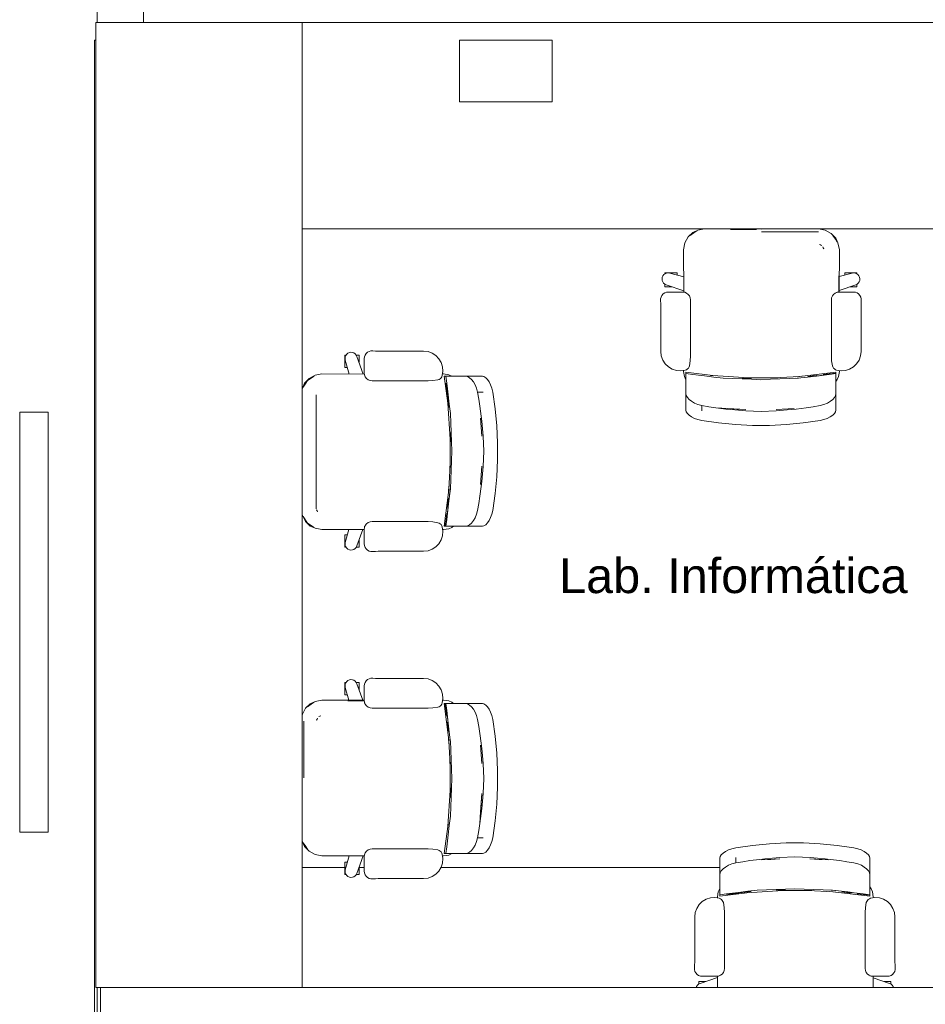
# Model space of a CAD drawing. Header units: millimetres. Extents: x 321 to 585, y -277 to 9.
# Tile 518 of 656: x 331.83 to 337.69, y -108.1 to -101.73. Entities that reach past the tile are written whole.
import ezdxf

# ---------------------------------------------------------------- set-up
doc = ezdxf.new("R2010")
doc.units = ezdxf.units.MM
doc.header["$MEASUREMENT"] = 0
doc.linetypes.add('NULL', pattern=[0])
for name, color, linetype, lineweight in [('Ambiente-Textos', 251, 'Continuous', 5), ('IFC-Elemento de mobília-Contorno', 152, 'Continuous', 5), ('IFC-Janela-Contorno', 142, 'Continuous', 5), ('IFC-Laje-Contorno', 134, 'Continuous', 5), ('IFC-Pilar-Contorno', 83, 'Continuous', 5), ('IFC-Viga-Contorno', 66, 'Continuous', 5)]:
    doc.layers.add(name, color=color, linetype=linetype, lineweight=lineweight)
doc.styles.add('Arial', font='arial.ttf')

msp = doc.modelspace()

# ---------------------------------------------------------------- linework, layer by layer
at = {"layer": 'IFC-Elemento de mobília-Contorno', "color": 7, "lineweight": 5}
for p, q in [((336.1334, -103.1736), (336.1539, -103.1346)), ((336.1539, -103.1346), (336.1848, -103.1051)), ((336.1669, -103.1245), (336.1911, -103.1081)), ((336.1848, -103.1051), (336.216, -103.091)), ((336.1911, -103.1081), (336.2096, -103.0959)), ((336.216, -103.091), (336.26, -103.0823)), ((336.26, -103.0823), (336.6283, -103.0836)), ((336.4281, -103.0859), (336.5961, -103.0859)), ((336.581, -103.0834), (336.581, -103.082)), ((336.6283, -103.0836), (336.9966, -103.0823)), ((336.6283, -103.1014), (336.8285, -103.1014)), ((336.6684, -103.082), (336.6684, -103.0834)), ((336.7284, -103.1014), (336.9966, -103.1014)), ((336.9966, -103.0823), (337.0406, -103.091)), ((337.0406, -103.091), (337.0796, -103.1115)), ((337.0796, -103.1115), (337.1091, -103.1424)), ((337.0897, -103.1245), (337.1061, -103.1487)), ((336.1247, -103.2176), (336.1334, -103.1736)), ((337.0032, -103.1835), (337.0163, -103.1889)), ((337.0032, -103.1835), (337.0099, -103.1862)), ((337.0099, -103.1862), (337.0163, -103.1889)), ((337.0253, -103.1979), (337.0307, -103.2109)), ((337.0253, -103.1979), (337.028, -103.2043)), ((337.1061, -103.1487), (337.1183, -103.1672)), ((337.1091, -103.1424), (337.1232, -103.1736)), ((337.1232, -103.1736), (337.1319, -103.2176)), ((336.1247, -103.2176), (336.1256, -103.492)), ((337.028, -103.2043), (337.0307, -103.2109)), ((337.131, -103.491), (337.1319, -103.2176)), ((335.9867, -103.3954), (335.9908, -103.3862)), ((335.9908, -103.3862), (335.9972, -103.3784)), ((335.9972, -103.3784), (336.0053, -103.3724)), ((336.0037, -103.3674), (336.0037, -103.3659)), ((336.0037, -103.3659), (336.083, -103.3659)), ((336.0037, -103.372), (336.0037, -103.3674)), ((336.0037, -103.3736), (336.0037, -103.372)), ((336.0053, -103.3724), (336.0147, -103.3687)), ((336.0147, -103.3687), (336.0247, -103.3675)), ((336.0247, -103.3675), (336.0347, -103.3689)), ((336.0347, -103.3689), (336.1253, -103.3934)), ((336.083, -103.3674), (336.083, -103.3659)), ((336.083, -103.372), (336.083, -103.3674)), ((336.083, -103.3793), (336.083, -103.372)), ((336.083, -103.3819), (336.083, -103.3793)), ((337.1283, -103.4914), (337.1283, -103.3857)), ((337.1314, -103.3914), (337.2147, -103.3689)), ((337.1664, -103.3659), (337.2457, -103.3659)), ((337.1664, -103.3674), (337.1664, -103.3659)), ((337.1664, -103.372), (337.1664, -103.3674)), ((337.1664, -103.3793), (337.1664, -103.372)), ((337.1664, -103.3819), (337.1664, -103.3793)), ((337.2147, -103.3689), (337.2247, -103.3675)), ((337.2247, -103.3675), (337.2347, -103.3687)), ((337.2347, -103.3687), (337.2441, -103.3724)), ((337.2441, -103.3724), (337.2523, -103.3784)), ((337.2457, -103.3674), (337.2457, -103.3659)), ((337.2457, -103.372), (337.2457, -103.3674)), ((337.2457, -103.3736), (337.2457, -103.372)), ((337.2523, -103.3784), (337.2586, -103.3862)), ((337.2586, -103.3862), (337.2628, -103.3954)), ((335.9849, -103.4053), (335.9867, -103.3954)), ((335.9849, -103.4053), (335.9858, -103.4154)), ((335.9858, -103.4154), (335.9892, -103.4249)), ((335.9892, -103.4249), (335.9948, -103.4332)), ((335.9948, -103.4332), (336.0024, -103.4399)), ((336.0024, -103.4399), (336.0114, -103.4444)), ((336.0037, -103.4442), (336.0037, -103.4405)), ((336.0037, -103.4514), (336.0037, -103.4442)), ((336.0037, -103.456), (336.0037, -103.4514)), ((336.0114, -103.4444), (336.1255, -103.484)), ((337.1311, -103.4815), (337.238, -103.4444)), ((337.238, -103.4444), (337.247, -103.4399)), ((337.2457, -103.4442), (337.2457, -103.4405)), ((337.2457, -103.4514), (337.2457, -103.4442)), ((337.2457, -103.456), (337.2457, -103.4514)), ((337.247, -103.4399), (337.2546, -103.4332)), ((337.2546, -103.4332), (337.2603, -103.4249)), ((337.2603, -103.4249), (337.2637, -103.4154)), ((337.2628, -103.3954), (337.2645, -103.4053)), ((337.2637, -103.4154), (337.2645, -103.4053)), ((335.9787, -103.5231), (335.9845, -103.5125)), ((335.9845, -103.5125), (335.9926, -103.5035)), ((335.9926, -103.5035), (336.0026, -103.4967)), ((336.0026, -103.4967), (336.0139, -103.4925)), ((336.0037, -103.4576), (336.0037, -103.456)), ((336.0037, -103.4576), (336.0495, -103.4576)), ((336.0139, -103.4925), (336.0259, -103.491)), ((336.0259, -103.491), (336.1184, -103.491)), ((336.1184, -103.491), (336.1316, -103.4928)), ((336.1316, -103.4928), (336.1438, -103.4978)), ((336.1438, -103.4978), (336.1544, -103.5059)), ((336.1544, -103.5059), (336.1624, -103.5164)), ((336.1624, -103.5164), (336.1675, -103.5287)), ((337.0819, -103.5287), (337.087, -103.5164)), ((337.087, -103.5164), (337.0951, -103.5059)), ((337.0951, -103.5059), (337.1056, -103.4978)), ((337.1056, -103.4978), (337.1178, -103.4928)), ((337.1128, -103.4949), (337.1128, -103.4916)), ((337.1178, -103.4928), (337.131, -103.491)), ((337.131, -103.491), (337.2235, -103.491)), ((337.1999, -103.4576), (337.2457, -103.4576)), ((337.2235, -103.491), (337.2355, -103.4925)), ((337.2355, -103.4925), (337.2469, -103.4967)), ((337.2457, -103.4576), (337.2457, -103.456)), ((337.2469, -103.4967), (337.2569, -103.5035)), ((337.2569, -103.5035), (337.265, -103.5125)), ((337.265, -103.5125), (337.2707, -103.5231)), ((335.9754, -103.5469), (335.9756, -103.5348)), ((335.9754, -103.5469), (335.9767, -103.5645)), ((335.9756, -103.5348), (335.9787, -103.5231)), ((335.9767, -103.5645), (335.9772, -103.5822)), ((335.9772, -103.8753), (335.9772, -103.5822)), ((336.1675, -103.5287), (336.1692, -103.5418)), ((336.1692, -103.904), (336.1692, -103.5418)), ((337.0802, -103.5418), (337.0819, -103.5287)), ((337.0802, -103.904), (337.0802, -103.5418)), ((337.2707, -103.5231), (337.2738, -103.5348)), ((337.2723, -103.5822), (337.2727, -103.5645)), ((337.2723, -103.8753), (337.2723, -103.5822)), ((337.2727, -103.5645), (337.2741, -103.5469)), ((337.2738, -103.5348), (337.2741, -103.5469)), ((333.9335, -103.8998), (333.9351, -103.8998)), ((333.9335, -103.979), (333.9335, -103.8998)), ((333.9351, -103.8998), (333.9396, -103.8998)), ((333.9396, -103.8998), (333.9412, -103.8998)), ((333.94, -103.9014), (333.946, -103.8932)), ((333.946, -103.8932), (333.9538, -103.8869)), ((333.9538, -103.8869), (333.963, -103.8827)), ((333.963, -103.8827), (333.973, -103.881)), ((333.973, -103.881), (333.983, -103.8818)), ((333.983, -103.8818), (333.9925, -103.8852)), ((333.9925, -103.8852), (334.0009, -103.8909)), ((334.0009, -103.8909), (334.0075, -103.8985)), ((334.0075, -103.8985), (334.012, -103.9075)), ((334.0081, -103.8998), (334.0118, -103.8998)), ((334.0118, -103.8998), (334.0191, -103.8998)), ((334.0191, -103.8998), (334.0236, -103.8998)), ((334.0236, -103.8998), (334.0252, -103.8998)), ((334.0252, -103.9456), (334.0252, -103.8998)), ((334.0601, -103.91), (334.0643, -103.8986)), ((334.0643, -103.8986), (334.0711, -103.8886)), ((334.0711, -103.8886), (334.0801, -103.8805)), ((334.0801, -103.8805), (334.0907, -103.8747)), ((334.0907, -103.8747), (334.1024, -103.8717)), ((334.1024, -103.8717), (334.1145, -103.8714)), ((334.1145, -103.8714), (334.1322, -103.8728)), ((334.1322, -103.8728), (334.1498, -103.8732)), ((334.1498, -103.8732), (334.4429, -103.8732)), ((334.4429, -103.8732), (334.4714, -103.8765)), ((334.4714, -103.8765), (334.4984, -103.8862)), ((334.4984, -103.8862), (334.5225, -103.9017)), ((335.9772, -103.8753), (335.9804, -103.9038)), ((337.269, -103.9038), (337.2723, -103.8753)), ((333.9351, -103.9207), (333.9363, -103.9107)), ((333.9351, -103.9207), (333.9365, -103.9307)), ((333.9363, -103.9107), (333.94, -103.9014)), ((333.9365, -103.9307), (333.961, -104.0213)), ((334.012, -103.9075), (334.0516, -104.0216)), ((334.0586, -103.922), (334.0601, -103.91)), ((334.0586, -104.0145), (334.0586, -103.922)), ((334.5225, -103.9017), (334.5424, -103.9223)), ((334.5424, -103.9223), (334.5571, -103.9469)), ((334.5571, -103.9469), (334.5658, -103.9742)), ((335.9804, -103.9038), (335.9901, -103.9308)), ((335.9901, -103.9308), (336.0057, -103.9549)), ((336.0057, -103.9549), (336.0263, -103.9748)), ((336.1624, -103.9676), (336.1675, -103.936)), ((336.1675, -103.936), (336.1692, -103.904)), ((337.0802, -103.904), (337.0819, -103.936)), ((337.0819, -103.936), (337.0871, -103.9676)), ((337.2232, -103.9748), (337.2438, -103.9549)), ((337.2438, -103.9549), (337.2593, -103.9308)), ((337.2593, -103.9308), (337.269, -103.9038)), ((333.7412, -104.0294), (333.7852, -104.0207)), ((333.7852, -104.0207), (334.0596, -104.0216)), ((333.9335, -103.979), (333.9351, -103.979)), ((333.9351, -103.979), (333.9396, -103.979)), ((333.9396, -103.979), (333.9469, -103.979)), ((333.9469, -103.979), (333.9496, -103.979)), ((334.0586, -104.0145), (334.0604, -104.0276)), ((334.0604, -104.0276), (334.0654, -104.0399)), ((334.5639, -104.0311), (334.5681, -104.0028)), ((334.5654, -104.0208), (334.5726, -104.0207)), ((334.5658, -103.9742), (334.5681, -104.0028)), ((334.5726, -104.0207), (334.6053, -104.0259)), ((334.6053, -104.0259), (334.626, -104.0356)), ((336.0263, -103.9748), (336.0509, -103.9895)), ((336.0509, -103.9895), (336.0782, -103.9982)), ((336.0782, -103.9982), (336.1068, -104.0005)), ((336.1068, -104.0005), (336.1351, -103.9962)), ((336.1247, -104.005), (336.1247, -103.9978)), ((336.1247, -104.005), (336.1299, -104.0377)), ((336.1351, -103.9962), (336.1428, -103.9932)), ((336.1395, -104.0088), (336.3134, -104.0319)), ((336.1395, -104.0102), (336.1395, -104.0088)), ((336.1395, -104.0149), (336.1395, -104.0102)), ((336.1395, -104.0183), (336.1395, -104.0149)), ((336.1395, -104.0187), (336.1395, -104.0183)), ((336.1395, -104.0187), (336.1835, -104.0246)), ((336.1395, -104.0193), (336.1395, -104.0187)), ((336.1395, -104.0204), (336.1395, -104.0193)), ((336.1395, -104.0273), (336.1395, -104.0204)), ((336.1395, -104.04), (336.1395, -104.0273)), ((336.1428, -103.9932), (336.1497, -103.9886)), ((336.1497, -103.9886), (336.1555, -103.9826)), ((336.1555, -103.9826), (336.1597, -103.9755)), ((336.1597, -103.9755), (336.1624, -103.9676)), ((336.1835, -104.0246), (336.222, -104.0292)), ((336.8737, -104.0377), (337.1099, -104.0088)), ((336.9835, -104.0344), (337.066, -104.0246)), ((337.022, -104.0298), (337.066, -104.0246)), ((337.0275, -104.0248), (337.1099, -104.0149)), ((337.0275, -104.0248), (337.066, -104.0202)), ((337.066, -104.0202), (337.1099, -104.0149)), ((337.066, -104.0246), (337.1099, -104.0188)), ((337.0871, -103.9676), (337.0897, -103.9755)), ((337.0897, -103.9755), (337.094, -103.9826)), ((337.094, -103.9826), (337.0997, -103.9886)), ((337.0997, -103.9886), (337.1066, -103.9932)), ((337.1066, -103.9932), (337.1143, -103.9962)), ((337.1099, -104.0102), (337.1099, -104.0088)), ((337.1099, -104.0149), (337.1099, -104.0102)), ((337.1099, -104.0183), (337.1099, -104.0149)), ((337.1099, -104.0188), (337.1099, -104.0183)), ((337.1099, -104.0193), (337.1099, -104.0188)), ((337.1099, -104.0204), (337.1099, -104.0193)), ((337.1099, -104.0273), (337.1099, -104.0204)), ((337.1099, -104.04), (337.1099, -104.0273)), ((337.1143, -103.9962), (337.1427, -104.0005)), ((337.1267, -104.0377), (337.1319, -104.005)), ((337.1319, -103.9989), (337.1319, -104.005)), ((337.1427, -104.0005), (337.1713, -103.9982)), ((337.1713, -103.9982), (337.1986, -103.9895)), ((337.1986, -103.9895), (337.2232, -103.9748)), ((333.6586, -104.1121), (333.6727, -104.0809)), ((333.6635, -104.1056), (333.6758, -104.0872)), ((333.6727, -104.0809), (333.7022, -104.05)), ((333.6758, -104.0872), (333.6921, -104.0629)), ((333.6921, -104.0629), (333.7348, -104.0344)), ((333.7022, -104.05), (333.7412, -104.0294)), ((334.0654, -104.0399), (334.0735, -104.0504)), ((334.0735, -104.0504), (334.084, -104.0585)), ((334.084, -104.0585), (334.0963, -104.0636)), ((334.0963, -104.0636), (334.1094, -104.0653)), ((334.1094, -104.0653), (334.4717, -104.0653)), ((334.4717, -104.0653), (334.5036, -104.0636)), ((334.5036, -104.0636), (334.5352, -104.0584)), ((334.5352, -104.0584), (334.5431, -104.0558)), ((334.5431, -104.0558), (334.5502, -104.0515)), ((334.5502, -104.0515), (334.5562, -104.0458)), ((334.5562, -104.0458), (334.5608, -104.0389)), ((334.5608, -104.0389), (334.5639, -104.0311)), ((334.5764, -104.0356), (334.5778, -104.0356)), ((334.5764, -104.0356), (334.5996, -104.2094)), ((334.5778, -104.0356), (334.5825, -104.0356)), ((334.5825, -104.0356), (334.5859, -104.0356)), ((334.5859, -104.0356), (334.5863, -104.0356)), ((334.5863, -104.0356), (334.5869, -104.0356)), ((334.5863, -104.0356), (334.5922, -104.0795)), ((334.5869, -104.0356), (334.588, -104.0356)), ((334.5878, -104.0795), (334.5931, -104.1235)), ((334.5878, -104.0795), (334.5973, -104.1582)), ((334.588, -104.0356), (334.5949, -104.0356)), ((334.5922, -104.0795), (334.5968, -104.118)), ((334.5949, -104.0356), (334.6076, -104.0356)), ((334.6076, -104.0356), (334.6261, -104.0356)), ((334.6261, -104.0356), (334.6503, -104.0356)), ((334.6503, -104.0356), (334.68, -104.0356)), ((334.68, -104.0356), (334.7151, -104.0356)), ((334.7151, -104.0356), (334.7273, -104.038)), ((334.7151, -104.0356), (334.8231, -104.0356)), ((334.7273, -104.038), (334.7401, -104.045)), ((334.7401, -104.045), (334.753, -104.0563)), ((334.753, -104.0563), (334.7654, -104.0716)), ((334.7654, -104.0716), (334.7767, -104.0906)), ((334.7767, -104.0906), (334.786, -104.1131)), ((334.8231, -104.0356), (334.8334, -104.038)), ((334.8334, -104.038), (334.8444, -104.0451)), ((334.8444, -104.0451), (334.8555, -104.0566)), ((334.8555, -104.0566), (334.8661, -104.0721)), ((334.8661, -104.0721), (334.8759, -104.0913)), ((334.8759, -104.0913), (334.8839, -104.1135)), ((336.1299, -104.0377), (336.1395, -104.0584)), ((336.1395, -104.0585), (336.1395, -104.04)), ((336.1395, -104.0827), (336.1395, -104.0585)), ((336.1395, -104.1124), (336.1395, -104.0827)), ((336.222, -104.0292), (336.2604, -104.0338)), ((336.2604, -104.0338), (336.3209, -104.041)), ((336.2988, -104.03), (336.3305, -104.033)), ((336.3134, -104.0319), (336.547, -104.047)), ((336.3209, -104.041), (336.3814, -104.0482)), ((336.3814, -104.0482), (336.4422, -104.0507)), ((336.4422, -104.0507), (336.503, -104.0531)), ((336.503, -104.0488), (336.5639, -104.0512)), ((336.503, -104.0531), (336.5639, -104.0555)), ((336.547, -104.047), (336.7105, -104.0467)), ((336.5639, -104.0555), (336.6247, -104.0579)), ((336.6247, -104.0579), (336.6856, -104.0555)), ((336.6856, -104.0555), (336.7464, -104.0531)), ((336.7046, -104.0467), (336.7353, -104.0453)), ((336.7105, -104.0467), (336.8737, -104.0377)), ((336.7464, -104.0531), (336.8072, -104.0507)), ((336.8072, -104.0507), (336.8681, -104.0482)), ((336.8501, -104.039), (336.8884, -104.0359)), ((336.8593, -104.0486), (336.9066, -104.0436)), ((336.9066, -104.0436), (336.9451, -104.039)), ((336.9286, -104.0367), (336.989, -104.0294)), ((336.9451, -104.039), (336.9835, -104.0344)), ((336.9835, -104.0344), (337.022, -104.0298)), ((337.1099, -104.0585), (337.1099, -104.04)), ((337.1099, -104.0696), (337.1189, -104.0568)), ((337.1099, -104.0827), (337.1099, -104.0585)), ((337.1099, -104.1124), (337.1099, -104.0827)), ((337.1189, -104.0568), (337.1267, -104.0377)), ((333.6582, -104.114), (333.6586, -104.1121)), ((333.7484, -104.8926), (333.7484, -104.156)), ((334.5931, -104.1235), (334.5973, -104.1582)), ((334.5968, -104.118), (334.6014, -104.1565)), ((334.786, -104.1131), (334.7925, -104.1381)), ((334.7925, -104.1381), (334.8004, -104.184)), ((334.7925, -104.1381), (334.8279, -104.1381)), ((334.8839, -104.1135), (334.8896, -104.1381)), ((334.8896, -104.1381), (334.9053, -104.2466)), ((336.1395, -104.1475), (336.1395, -104.1124)), ((336.1395, -104.1475), (336.1419, -104.1597)), ((336.1395, -104.2555), (336.1395, -104.1475)), ((337.1075, -104.1597), (337.1099, -104.1475)), ((337.1099, -104.1475), (337.1099, -104.1124)), ((337.1099, -104.2555), (337.1099, -104.1475)), ((334.5976, -104.1949), (334.6007, -104.2265)), ((334.5977, -104.1619), (334.6069, -104.2389)), ((334.5977, -104.1619), (334.6023, -104.2004)), ((334.5996, -104.2094), (334.6146, -104.443)), ((334.6014, -104.1565), (334.6086, -104.2169)), ((334.6023, -104.2004), (334.6069, -104.2389)), ((334.6086, -104.2169), (334.6159, -104.2774)), ((334.8004, -104.184), (334.8073, -104.2302)), ((336.1419, -104.1597), (336.1489, -104.1725)), ((336.1489, -104.1725), (336.1602, -104.1854)), ((336.1602, -104.1854), (336.1755, -104.1978)), ((336.1755, -104.1978), (336.1946, -104.2091)), ((336.1946, -104.2091), (336.217, -104.2184)), ((336.217, -104.2184), (336.2421, -104.2249)), ((337.0073, -104.2249), (337.0324, -104.2184)), ((337.0324, -104.2184), (337.0548, -104.2091)), ((337.0548, -104.2091), (337.0739, -104.1978)), ((337.0739, -104.1978), (337.0892, -104.1854)), ((337.0892, -104.1854), (337.1005, -104.1725)), ((337.1005, -104.1725), (337.1075, -104.1597)), ((334.6159, -104.2774), (334.6183, -104.3382)), ((334.8073, -104.2302), (334.8154, -104.2941)), ((334.9053, -104.2466), (334.9159, -104.3559)), ((336.1395, -104.2555), (336.142, -104.2658)), ((336.142, -104.2658), (336.1491, -104.2768)), ((336.1491, -104.2768), (336.1606, -104.2878)), ((336.2421, -104.2249), (336.288, -104.2328)), ((336.2421, -104.2603), (336.2421, -104.2249)), ((336.288, -104.2328), (336.3341, -104.2397)), ((336.3341, -104.2397), (336.4102, -104.2442)), ((336.3341, -104.2397), (336.3981, -104.2478)), ((336.3341, -104.2397), (336.5281, -104.2512)), ((336.3981, -104.2478), (336.4307, -104.2519)), ((336.4102, -104.2442), (336.4692, -104.2477)), ((336.4307, -104.2519), (336.4793, -104.2562)), ((336.4692, -104.2477), (336.5281, -104.2512)), ((336.4793, -104.2562), (336.5278, -104.2605)), ((336.5278, -104.2605), (336.6253, -104.2638)), ((336.6253, -104.2638), (336.7228, -104.2605)), ((336.7225, -104.2512), (336.8405, -104.2441)), ((336.7228, -104.2605), (336.7714, -104.2561)), ((336.7714, -104.2561), (336.8199, -104.2518)), ((336.8199, -104.2518), (336.8526, -104.2477)), ((336.8526, -104.2477), (336.9165, -104.2396)), ((336.9165, -104.2396), (336.962, -104.2327)), ((336.962, -104.2327), (337.0073, -104.2249)), ((337.0889, -104.2878), (337.1003, -104.2767)), ((337.1003, -104.2767), (337.1075, -104.2658)), ((337.1075, -104.2658), (337.1099, -104.2555)), ((334.6183, -104.3382), (334.6207, -104.3991)), ((334.8118, -104.3062), (334.8153, -104.3652)), ((334.8118, -104.3062), (334.8188, -104.4242)), ((334.8154, -104.2941), (334.8195, -104.3268)), ((334.8195, -104.3268), (334.8238, -104.3753)), ((336.1606, -104.2878), (336.1761, -104.2985)), ((336.1761, -104.2985), (336.1952, -104.3082)), ((336.1952, -104.3082), (336.2175, -104.3163)), ((336.2175, -104.3163), (336.2421, -104.322)), ((336.2421, -104.322), (336.3505, -104.3377)), ((336.3505, -104.3377), (336.4599, -104.3483)), ((336.7895, -104.3483), (336.8989, -104.3378)), ((336.8989, -104.3378), (337.0073, -104.322)), ((337.0073, -104.322), (337.0319, -104.3163)), ((337.0319, -104.3163), (337.0542, -104.3082)), ((337.0542, -104.3082), (337.0734, -104.2985)), ((337.0734, -104.2985), (337.0889, -104.2878)), ((334.6164, -104.3991), (334.6188, -104.4599)), ((334.6207, -104.3991), (334.6231, -104.4599)), ((334.8153, -104.3652), (334.8188, -104.4242)), ((334.8238, -104.3753), (334.8282, -104.4239)), ((334.9159, -104.3559), (334.9213, -104.4657)), ((336.4599, -104.3483), (336.5697, -104.3537)), ((336.5697, -104.3537), (336.6797, -104.3537)), ((336.6797, -104.3537), (336.7895, -104.3483)), ((334.6143, -104.6066), (334.6146, -104.443)), ((334.6231, -104.4599), (334.6255, -104.5208)), ((334.8282, -104.4239), (334.8314, -104.5214)), ((334.9213, -104.4657), (334.9213, -104.5757)), ((334.6231, -104.5816), (334.6255, -104.5208)), ((334.8281, -104.6189), (334.8314, -104.5214)), ((334.613, -104.6313), (334.6143, -104.6007)), ((334.6207, -104.6424), (334.6231, -104.5816)), ((334.916, -104.6856), (334.9213, -104.5757)), ((334.6053, -104.7697), (334.6143, -104.6066)), ((334.6183, -104.7033), (334.6207, -104.6424)), ((334.8117, -104.7365), (334.8188, -104.6185)), ((334.8153, -104.6775), (334.8188, -104.6185)), ((334.8238, -104.6674), (334.8281, -104.6189)), ((334.6159, -104.7641), (334.6183, -104.7033)), ((334.8117, -104.7365), (334.8153, -104.6775)), ((334.8153, -104.7486), (334.8194, -104.716)), ((334.8194, -104.716), (334.8238, -104.6674)), ((334.9054, -104.7949), (334.916, -104.6856)), ((334.5764, -105.006), (334.6053, -104.7697)), ((334.6035, -104.7844), (334.6066, -104.7462)), ((334.6067, -104.8411), (334.6159, -104.7641)), ((334.6113, -104.8026), (334.6162, -104.7554)), ((334.8072, -104.8126), (334.8153, -104.7486)), ((334.5922, -104.962), (334.6067, -104.8411)), ((334.597, -104.885), (334.6043, -104.8246)), ((334.5974, -104.9181), (334.6067, -104.8411)), ((334.6021, -104.8796), (334.6067, -104.8411)), ((334.8003, -104.8581), (334.8072, -104.8126)), ((334.8896, -104.9034), (334.9054, -104.7949)), ((333.7511, -104.8993), (333.7565, -104.9123)), ((333.7511, -104.8993), (333.7539, -104.9059)), ((333.7539, -104.9059), (333.7565, -104.9123)), ((334.5974, -104.9181), (334.6021, -104.8796)), ((334.786, -104.9284), (334.7925, -104.9034)), ((334.7925, -104.9034), (334.8003, -104.8581)), ((334.8839, -104.928), (334.8896, -104.9034)), ((333.6582, -104.9347), (333.6586, -104.9365)), ((333.6586, -104.9366), (333.6791, -104.9757)), ((333.6635, -104.943), (333.6778, -104.9644)), ((333.6635, -104.943), (333.6921, -104.9858)), ((333.6778, -104.9644), (333.6921, -104.9858)), ((333.6791, -104.9757), (333.71, -105.0052)), ((334.0735, -104.9911), (334.084, -104.983)), ((334.084, -104.983), (334.0963, -104.978)), ((334.0963, -104.978), (334.1094, -104.9762)), ((334.1094, -104.9762), (334.4717, -104.9762)), ((334.4717, -104.9762), (334.5036, -104.978)), ((334.5036, -104.978), (334.5352, -104.9831)), ((334.5352, -104.9831), (334.5431, -104.9857)), ((334.5825, -105.006), (334.5878, -104.962)), ((334.5864, -105.006), (334.5922, -104.962)), ((334.5878, -104.962), (334.5924, -104.9235)), ((334.753, -104.9853), (334.7654, -104.9699)), ((334.7654, -104.9699), (334.7767, -104.9509)), ((334.7767, -104.9509), (334.786, -104.9284)), ((334.8554, -104.9849), (334.8661, -104.9694)), ((334.8661, -104.9694), (334.8759, -104.9503)), ((334.8759, -104.9503), (334.8839, -104.928)), ((333.6921, -104.9858), (333.7163, -105.0021)), ((333.71, -105.0052), (333.7412, -105.0193)), ((333.7163, -105.0021), (333.7348, -105.0143)), ((333.7412, -105.0193), (333.7852, -105.0279)), ((333.7852, -105.0279), (334.0586, -105.0271)), ((333.9365, -105.1108), (333.959, -105.0274)), ((334.012, -105.134), (334.0491, -105.0271)), ((334.0586, -105.027), (334.0604, -105.0139)), ((334.0586, -105.1195), (334.0586, -105.027)), ((334.0592, -105.0088), (334.0625, -105.0088)), ((334.0604, -105.0139), (334.0654, -105.0016)), ((334.0654, -105.0016), (334.0735, -104.9911)), ((334.5431, -104.9857), (334.5502, -104.99)), ((334.5502, -104.99), (334.5562, -104.9958)), ((334.5562, -104.9958), (334.5608, -105.0027)), ((334.5608, -105.0027), (334.5639, -105.0104)), ((334.5639, -105.0104), (334.5681, -105.0387)), ((334.5658, -105.0673), (334.5681, -105.0387)), ((334.5665, -105.0279), (334.5726, -105.0279)), ((334.5726, -105.0279), (334.6053, -105.0228)), ((334.5764, -105.006), (334.5778, -105.006)), ((334.5778, -105.006), (334.5825, -105.006)), ((334.5825, -105.006), (334.5859, -105.006)), ((334.5859, -105.006), (334.5864, -105.006)), ((334.5864, -105.006), (334.5869, -105.006)), ((334.5869, -105.006), (334.588, -105.006)), ((334.588, -105.006), (334.5949, -105.006)), ((334.5949, -105.006), (334.6076, -105.006)), ((334.6053, -105.0228), (334.6244, -105.015)), ((334.6076, -105.006), (334.6261, -105.006)), ((334.6244, -105.015), (334.6372, -105.006)), ((334.6261, -105.006), (334.6503, -105.006)), ((334.6503, -105.006), (334.68, -105.006)), ((334.68, -105.006), (334.7151, -105.006)), ((334.7151, -105.006), (334.7273, -105.0036)), ((334.7151, -105.006), (334.8231, -105.006)), ((334.7273, -105.0036), (334.7401, -104.9965)), ((334.7401, -104.9965), (334.753, -104.9853)), ((334.8231, -105.006), (334.8334, -105.0035)), ((334.8334, -105.0035), (334.8444, -104.9964)), ((334.8444, -104.9964), (334.8554, -104.9849)), ((333.9335, -105.1418), (333.9335, -105.0625)), ((333.9335, -105.0625), (333.9351, -105.0625)), ((333.9351, -105.0625), (333.9396, -105.0625)), ((333.9351, -105.1208), (333.9365, -105.1108)), ((333.9396, -105.0625), (333.9469, -105.0625)), ((333.9469, -105.0625), (333.9496, -105.0625)), ((334.0252, -105.1418), (334.0252, -105.096)), ((334.5424, -105.1192), (334.5571, -105.0946)), ((334.5571, -105.0946), (334.5658, -105.0673)), ((333.9335, -105.1418), (333.9351, -105.1418)), ((333.9351, -105.1208), (333.9363, -105.1308)), ((333.9351, -105.1418), (333.9396, -105.1418)), ((333.9363, -105.1308), (333.94, -105.1402)), ((333.9396, -105.1418), (333.9412, -105.1418)), ((333.94, -105.1402), (333.946, -105.1483)), ((333.946, -105.1483), (333.9538, -105.1547)), ((333.9538, -105.1547), (333.963, -105.1588)), ((333.963, -105.1588), (333.973, -105.1605)), ((333.973, -105.1605), (333.983, -105.1597)), ((333.983, -105.1597), (333.9925, -105.1563)), ((333.9925, -105.1563), (334.0009, -105.1507)), ((334.0009, -105.1507), (334.0075, -105.1431)), ((334.0075, -105.1431), (334.012, -105.134)), ((334.0081, -105.1418), (334.0118, -105.1418)), ((334.0118, -105.1418), (334.0191, -105.1418)), ((334.0191, -105.1418), (334.0236, -105.1418)), ((334.0236, -105.1418), (334.0252, -105.1418)), ((334.0586, -105.1195), (334.0601, -105.1316)), ((334.0601, -105.1316), (334.0643, -105.1429)), ((334.0643, -105.1429), (334.0711, -105.1529)), ((334.0711, -105.1529), (334.0801, -105.161)), ((334.0801, -105.161), (334.0907, -105.1668)), ((334.0907, -105.1668), (334.1024, -105.1699)), ((334.1024, -105.1699), (334.1145, -105.1701)), ((334.1145, -105.1701), (334.1322, -105.1688)), ((334.1322, -105.1688), (334.1498, -105.1683)), ((334.1498, -105.1683), (334.4429, -105.1683)), ((334.4429, -105.1683), (334.4714, -105.165)), ((334.4714, -105.165), (334.4984, -105.1554)), ((334.4984, -105.1554), (334.5225, -105.1398)), ((334.5225, -105.1398), (334.5424, -105.1192)), ((333.9538, -106.0047), (333.963, -106.0005)), ((333.963, -106.0005), (333.973, -105.9988)), ((333.973, -105.9988), (333.983, -105.9996)), ((333.983, -105.9996), (333.9925, -106.003)), ((333.9925, -106.003), (334.0009, -106.0087)), ((334.0711, -106.0064), (334.0801, -105.9983)), ((334.0801, -105.9983), (334.0907, -105.9925)), ((334.0907, -105.9925), (334.1024, -105.9895)), ((334.1024, -105.9895), (334.1145, -105.9892)), ((334.1145, -105.9892), (334.1322, -105.9906)), ((334.1322, -105.9906), (334.1498, -105.991)), ((334.1498, -105.991), (334.4429, -105.991)), ((334.4429, -105.991), (334.4714, -105.9943)), ((334.4714, -105.9943), (334.4984, -106.004)), ((333.9335, -106.0176), (333.9351, -106.0176)), ((333.9335, -106.0969), (333.9335, -106.0176)), ((333.9351, -106.0176), (333.9396, -106.0176)), ((333.9351, -106.0386), (333.9363, -106.0286)), ((333.9351, -106.0386), (333.9365, -106.0485)), ((333.9363, -106.0286), (333.94, -106.0192)), ((333.9365, -106.0485), (333.959, -106.1319)), ((333.9396, -106.0176), (333.9412, -106.0176)), ((333.94, -106.0192), (333.946, -106.011)), ((333.946, -106.011), (333.9538, -106.0047)), ((334.0009, -106.0087), (334.0075, -106.0163)), ((334.0075, -106.0163), (334.012, -106.0253)), ((334.0081, -106.0176), (334.0118, -106.0176)), ((334.0118, -106.0176), (334.0191, -106.0176)), ((334.012, -106.0253), (334.0491, -106.1322)), ((334.0191, -106.0176), (334.0236, -106.0176)), ((334.0236, -106.0176), (334.0252, -106.0176)), ((334.0252, -106.0634), (334.0252, -106.0176)), ((334.0586, -106.0398), (334.0601, -106.0278)), ((334.0586, -106.1323), (334.0586, -106.0398)), ((334.0601, -106.0278), (334.0643, -106.0164)), ((334.0643, -106.0164), (334.0711, -106.0064)), ((334.4984, -106.004), (334.5225, -106.0195)), ((334.5225, -106.0195), (334.5424, -106.0401)), ((334.5424, -106.0401), (334.5571, -106.0647)), ((334.5571, -106.0647), (334.5658, -106.092)), ((333.9335, -106.0969), (333.9351, -106.0969)), ((333.9351, -106.0969), (333.9396, -106.0969)), ((333.9396, -106.0969), (333.9469, -106.0969)), ((333.9469, -106.0969), (333.9496, -106.0969)), ((334.5639, -106.149), (334.5681, -106.1206)), ((334.5658, -106.092), (334.5681, -106.1206)), ((333.6586, -106.2227), (333.6791, -106.1837)), ((333.6791, -106.1837), (333.71, -106.1542)), ((333.6921, -106.1736), (333.7163, -106.1572)), ((333.71, -106.1542), (333.7412, -106.1401)), ((333.7163, -106.1572), (333.7348, -106.145)), ((333.7412, -106.1401), (333.7852, -106.1314)), ((333.7852, -106.1314), (334.0586, -106.1323)), ((333.9533, -106.135), (334.059, -106.135)), ((334.0586, -106.1323), (334.0604, -106.1454)), ((334.0592, -106.1505), (334.0625, -106.1505)), ((334.0604, -106.1454), (334.0654, -106.1577)), ((334.0654, -106.1577), (334.0735, -106.1682)), ((334.0735, -106.1682), (334.084, -106.1763)), ((334.084, -106.1763), (334.0963, -106.1814)), ((334.0963, -106.1814), (334.1094, -106.1831)), ((334.1094, -106.1831), (334.4717, -106.1831)), ((334.4717, -106.1831), (334.5036, -106.1814)), ((334.5036, -106.1814), (334.5352, -106.1762)), ((334.5352, -106.1762), (334.5431, -106.1736)), ((334.5431, -106.1736), (334.5502, -106.1693)), ((334.5502, -106.1693), (334.5562, -106.1636)), ((334.5562, -106.1636), (334.5608, -106.1567)), ((334.5608, -106.1567), (334.5639, -106.149)), ((334.5665, -106.1314), (334.5726, -106.1314)), ((334.5726, -106.1314), (334.6053, -106.1366)), ((334.5764, -106.1534), (334.6053, -106.3896)), ((334.5764, -106.1534), (334.5778, -106.1534)), ((334.5778, -106.1534), (334.5825, -106.1534)), ((334.5825, -106.1534), (334.5924, -106.2358)), ((334.5825, -106.1534), (334.5878, -106.1973)), ((334.5825, -106.1534), (334.5859, -106.1534)), ((334.5859, -106.1534), (334.5864, -106.1534)), ((334.5864, -106.1534), (334.5869, -106.1534)), ((334.5864, -106.1534), (334.5922, -106.1973)), ((334.5869, -106.1534), (334.588, -106.1534)), ((334.588, -106.1534), (334.5949, -106.1534)), ((334.5949, -106.1534), (334.6076, -106.1534)), ((334.6053, -106.1366), (334.6244, -106.1444)), ((334.6076, -106.1534), (334.6261, -106.1534)), ((334.6244, -106.1444), (334.6372, -106.1534)), ((334.6261, -106.1534), (334.6503, -106.1534)), ((334.6503, -106.1534), (334.68, -106.1534)), ((334.68, -106.1534), (334.7151, -106.1534)), ((334.7151, -106.1534), (334.7273, -106.1558)), ((334.7151, -106.1534), (334.8231, -106.1534)), ((334.7273, -106.1558), (334.7401, -106.1628)), ((334.7401, -106.1628), (334.753, -106.1741)), ((334.753, -106.1741), (334.7654, -106.1894)), ((334.7654, -106.1894), (334.7767, -106.2085)), ((334.8231, -106.1534), (334.8334, -106.1558)), ((334.8334, -106.1558), (334.8444, -106.1629)), ((334.8444, -106.1629), (334.8554, -106.1744)), ((334.8554, -106.1744), (334.8661, -106.1899)), ((334.8661, -106.1899), (334.8759, -106.2091)), ((333.6582, -106.2246), (333.6586, -106.2227)), ((333.7511, -106.26), (333.7565, -106.247)), ((333.7511, -106.26), (333.7539, -106.2534)), ((333.7539, -106.2534), (333.7565, -106.247)), ((333.7655, -106.238), (333.7786, -106.2326)), ((333.7655, -106.238), (333.7719, -106.2353)), ((333.7719, -106.2353), (333.7786, -106.2326)), ((334.5878, -106.1973), (334.5924, -106.2358)), ((334.5922, -106.1973), (334.6021, -106.2798)), ((334.5922, -106.1973), (334.5974, -106.2413)), ((334.5974, -106.2413), (334.6021, -106.2798)), ((334.7767, -106.2085), (334.786, -106.2309)), ((334.786, -106.2309), (334.7925, -106.256)), ((334.7925, -106.256), (334.8003, -106.3013)), ((334.8759, -106.2091), (334.8839, -106.2314)), ((334.8839, -106.2314), (334.8896, -106.256)), ((334.8896, -106.256), (334.9054, -106.3644)), ((333.669, -106.5349), (333.669, -106.2667)), ((334.597, -106.2743), (334.6043, -106.3347)), ((334.6021, -106.2798), (334.6041, -106.2971)), ((334.6041, -106.2972), (334.6067, -106.3182)), ((334.6067, -106.3182), (334.6113, -106.3567)), ((334.8003, -106.3013), (334.8072, -106.3468)), ((334.6035, -106.3749), (334.6066, -106.4132)), ((334.6113, -106.3567), (334.6162, -106.404)), ((334.8072, -106.3468), (334.8153, -106.4107)), ((334.9054, -106.3644), (334.916, -106.4737)), ((333.669, -106.635), (333.669, -106.4348)), ((334.6053, -106.3896), (334.6143, -106.5527)), ((334.6159, -106.3952), (334.6183, -106.456)), ((334.8117, -106.4228), (334.8188, -106.5408)), ((334.8117, -106.4228), (334.8153, -106.4818)), ((334.8153, -106.4107), (334.8194, -106.4433)), ((334.8194, -106.4433), (334.8238, -106.4919)), ((334.6183, -106.456), (334.6207, -106.5169)), ((334.8153, -106.4818), (334.8188, -106.5408)), ((334.8238, -106.4919), (334.8281, -106.5405)), ((334.916, -106.4737), (334.9213, -106.5836)), ((334.613, -106.528), (334.6143, -106.5586)), ((334.6143, -106.5527), (334.6146, -106.7163)), ((334.6207, -106.5169), (334.6231, -106.5777)), ((334.8281, -106.5405), (334.8314, -106.638)), ((334.6231, -106.5777), (334.6255, -106.6386)), ((334.6231, -106.6994), (334.6255, -106.6386)), ((334.8282, -106.7355), (334.8314, -106.638)), ((334.9213, -106.6936), (334.9213, -106.5836)), ((334.6164, -106.7603), (334.6188, -106.6994)), ((334.6207, -106.7603), (334.6231, -106.6994)), ((334.9159, -106.8034), (334.9213, -106.6936)), ((334.5996, -106.9499), (334.6146, -106.7163)), ((334.6183, -106.8211), (334.6207, -106.7603)), ((334.8073, -106.9292), (334.8188, -106.7351)), ((334.8153, -106.7941), (334.8188, -106.7351)), ((334.8238, -106.784), (334.8282, -106.7355)), ((334.6159, -106.8819), (334.6183, -106.8211)), ((334.8073, -106.9292), (334.8153, -106.7941)), ((334.8118, -106.8531), (334.8153, -106.7941)), ((334.8195, -106.8326), (334.8238, -106.784)), ((334.9053, -106.9128), (334.9159, -106.8034)), ((334.6086, -106.9424), (334.6159, -106.8819)), ((334.8073, -106.9292), (334.8118, -106.8531)), ((334.8073, -106.9292), (334.8154, -106.8652)), ((334.8154, -106.8652), (334.8195, -106.8326)), ((334.5764, -107.1238), (334.5996, -106.9499)), ((334.5976, -106.9645), (334.6007, -106.9328)), ((334.6014, -107.0029), (334.6086, -106.9424)), ((334.8004, -106.9753), (334.8073, -106.9292)), ((334.8896, -107.0212), (334.9053, -106.9128)), ((334.5968, -107.0413), (334.6014, -107.0029)), ((334.786, -107.0462), (334.7925, -107.0212)), ((334.7925, -107.0212), (334.8004, -106.9753)), ((334.7925, -107.0212), (334.8279, -107.0212)), ((334.8839, -107.0458), (334.8896, -107.0212)), ((333.6582, -107.0454), (333.6586, -107.0473)), ((333.6586, -107.0473), (333.6727, -107.0785)), ((333.6635, -107.0537), (333.6758, -107.0722)), ((333.6727, -107.0785), (333.7022, -107.1094)), ((333.6758, -107.0722), (333.6921, -107.0964)), ((334.5863, -107.1238), (334.5922, -107.0798)), ((334.5922, -107.0798), (334.5968, -107.0413)), ((334.7654, -107.0878), (334.7767, -107.0687)), ((334.7767, -107.0687), (334.786, -107.0462)), ((334.8661, -107.0872), (334.8759, -107.0681)), ((334.8759, -107.0681), (334.8839, -107.0458)), ((336.4614, -107.0872), (336.5699, -107.0715)), ((336.5699, -107.0715), (336.6792, -107.0609)), ((336.6792, -107.0609), (336.789, -107.0555)), ((336.789, -107.0555), (336.8991, -107.0555)), ((336.8991, -107.0555), (337.0089, -107.0608)), ((337.0089, -107.0608), (337.1182, -107.0714)), ((337.1182, -107.0714), (337.2267, -107.0872)), ((333.7022, -107.1094), (333.7412, -107.1299)), ((333.7412, -107.1299), (333.7852, -107.1386)), ((333.7852, -107.1386), (334.0596, -107.1377)), ((333.9365, -107.2286), (333.961, -107.138)), ((334.012, -107.2519), (334.0516, -107.1377)), ((334.0586, -107.1449), (334.0604, -107.1317)), ((334.0586, -107.2374), (334.0586, -107.1449)), ((334.0604, -107.1317), (334.0654, -107.1194)), ((334.0654, -107.1194), (334.0735, -107.1089)), ((334.0735, -107.1089), (334.084, -107.1009)), ((334.084, -107.1009), (334.0963, -107.0958)), ((334.0963, -107.0958), (334.1094, -107.094)), ((334.1094, -107.094), (334.4717, -107.094)), ((334.4717, -107.094), (334.5036, -107.0958)), ((334.5036, -107.0958), (334.5352, -107.1009)), ((334.5352, -107.1009), (334.5431, -107.1036)), ((334.5431, -107.1036), (334.5502, -107.1078)), ((334.5502, -107.1078), (334.5562, -107.1136)), ((334.5562, -107.1136), (334.5608, -107.1205)), ((334.5608, -107.1205), (334.5639, -107.1282)), ((334.5639, -107.1282), (334.5681, -107.1565)), ((334.5654, -107.1386), (334.5726, -107.1386)), ((334.5726, -107.1386), (334.6053, -107.1334)), ((334.5764, -107.1238), (334.5778, -107.1238)), ((334.5778, -107.1238), (334.5825, -107.1238)), ((334.5825, -107.1238), (334.5859, -107.1238)), ((334.5859, -107.1238), (334.5863, -107.1238)), ((334.5863, -107.1238), (334.5869, -107.1238)), ((334.5869, -107.1238), (334.588, -107.1238)), ((334.588, -107.1238), (334.5949, -107.1238)), ((334.5949, -107.1238), (334.6076, -107.1238)), ((334.6053, -107.1334), (334.626, -107.1238)), ((334.6076, -107.1238), (334.6261, -107.1238)), ((334.6261, -107.1238), (334.6503, -107.1238)), ((334.6503, -107.1238), (334.68, -107.1238)), ((334.68, -107.1238), (334.7151, -107.1238)), ((334.7151, -107.1238), (334.7273, -107.1214)), ((334.7151, -107.1238), (334.8231, -107.1238)), ((334.7273, -107.1214), (334.7401, -107.1143)), ((334.7401, -107.1143), (334.753, -107.1031)), ((334.753, -107.1031), (334.7654, -107.0878)), ((334.8231, -107.1238), (334.8334, -107.1213)), ((334.8334, -107.1213), (334.8444, -107.1142)), ((334.8444, -107.1142), (334.8555, -107.1027)), ((334.8555, -107.1027), (334.8661, -107.0872)), ((336.3589, -107.1536), (336.3613, -107.1433)), ((336.3613, -107.1433), (336.3685, -107.1324)), ((336.3685, -107.1324), (336.3799, -107.1213)), ((336.3799, -107.1213), (336.3954, -107.1106)), ((336.3954, -107.1106), (336.4146, -107.1009)), ((336.4146, -107.1009), (336.4368, -107.0929)), ((336.4368, -107.0929), (336.4614, -107.0872)), ((336.4614, -107.1843), (336.4614, -107.1489)), ((336.6986, -107.153), (336.7472, -107.1486)), ((336.7472, -107.1486), (336.8447, -107.1454)), ((336.8447, -107.1454), (336.9422, -107.1487)), ((336.9422, -107.1487), (336.9907, -107.153)), ((337.2267, -107.0872), (337.2513, -107.0929)), ((337.2513, -107.0929), (337.2736, -107.1009)), ((337.2736, -107.1009), (337.2927, -107.1106)), ((337.2927, -107.1106), (337.3082, -107.1213)), ((337.3082, -107.1213), (337.3197, -107.1324)), ((337.3197, -107.1324), (337.3268, -107.1434)), ((337.3268, -107.1434), (337.3293, -107.1536)), ((333.9335, -107.2596), (333.9335, -107.1803)), ((333.9335, -107.1803), (333.9351, -107.1803)), ((333.9351, -107.1803), (333.9396, -107.1803)), ((333.9396, -107.1803), (333.9469, -107.1803)), ((333.9469, -107.1803), (333.9496, -107.1803)), ((334.0252, -107.2596), (334.0252, -107.2138)), ((334.5424, -107.237), (334.5571, -107.2124)), ((334.5571, -107.2124), (334.5658, -107.1851)), ((334.5658, -107.1851), (334.5681, -107.1565)), ((336.3589, -107.2616), (336.3589, -107.1536)), ((336.3796, -107.2238), (336.3949, -107.2114)), ((336.3949, -107.2114), (336.414, -107.2001)), ((336.414, -107.2001), (336.4364, -107.1908)), ((336.4364, -107.1908), (336.4614, -107.1843)), ((336.4614, -107.1843), (336.5074, -107.1764)), ((336.5074, -107.1764), (336.5535, -107.1695)), ((336.5535, -107.1695), (336.6174, -107.1614)), ((336.6174, -107.1614), (336.6501, -107.1573)), ((336.6295, -107.165), (336.7475, -107.1579)), ((336.6295, -107.165), (336.6885, -107.1615)), ((336.6501, -107.1573), (336.6986, -107.153)), ((336.6885, -107.1615), (336.7475, -107.1579)), ((336.9419, -107.158), (337.0008, -107.1615)), ((336.9419, -107.158), (337.0598, -107.165)), ((336.9907, -107.153), (337.0393, -107.1574)), ((337.0008, -107.1615), (337.0598, -107.165)), ((337.0393, -107.1574), (337.0719, -107.1615)), ((337.0719, -107.1615), (337.1359, -107.1696)), ((337.1359, -107.1696), (337.1814, -107.1764)), ((337.1814, -107.1764), (337.2267, -107.1843)), ((337.2267, -107.1843), (337.2517, -107.1908)), ((337.2517, -107.1908), (337.2742, -107.2001)), ((337.2742, -107.2001), (337.2932, -107.2114)), ((337.2932, -107.2114), (337.3086, -107.2238)), ((337.3293, -107.2616), (337.3293, -107.1536)), ((333.9335, -107.2596), (333.9351, -107.2596)), ((333.9351, -107.2386), (333.9365, -107.2286)), ((333.9351, -107.2386), (333.9363, -107.2486)), ((333.9351, -107.2596), (333.9396, -107.2596)), ((333.9363, -107.2486), (333.94, -107.258)), ((333.9396, -107.2596), (333.9412, -107.2596)), ((333.94, -107.258), (333.946, -107.2661)), ((333.946, -107.2661), (333.9538, -107.2725)), ((333.9538, -107.2725), (333.963, -107.2766)), ((333.963, -107.2766), (333.973, -107.2784)), ((333.973, -107.2784), (333.983, -107.2775)), ((333.983, -107.2775), (333.9925, -107.2741)), ((333.9925, -107.2741), (334.0009, -107.2685)), ((334.0009, -107.2685), (334.0075, -107.2609)), ((334.0075, -107.2609), (334.012, -107.2519)), ((334.0081, -107.2596), (334.0118, -107.2596)), ((334.0118, -107.2596), (334.0191, -107.2596)), ((334.0191, -107.2596), (334.0236, -107.2596)), ((334.0236, -107.2596), (334.0252, -107.2596)), ((334.0586, -107.2374), (334.0601, -107.2494)), ((334.0601, -107.2494), (334.0643, -107.2607)), ((334.0643, -107.2607), (334.0711, -107.2707)), ((334.0711, -107.2707), (334.0801, -107.2788)), ((334.4714, -107.2828), (334.4984, -107.2732)), ((334.4984, -107.2732), (334.5225, -107.2576)), ((334.5225, -107.2576), (334.5424, -107.237)), ((336.3589, -107.2616), (336.3613, -107.2495)), ((336.3589, -107.2968), (336.3589, -107.2616)), ((336.3613, -107.2495), (336.3683, -107.2367)), ((336.3683, -107.2367), (336.3796, -107.2238)), ((337.3086, -107.2238), (337.3199, -107.2367)), ((337.3199, -107.2367), (337.3269, -107.2495)), ((337.3269, -107.2495), (337.3293, -107.2616)), ((337.3293, -107.2968), (337.3293, -107.2616)), ((334.0801, -107.2788), (334.0907, -107.2846)), ((334.0907, -107.2846), (334.1024, -107.2877)), ((334.1024, -107.2877), (334.1145, -107.2879)), ((334.1145, -107.2879), (334.1322, -107.2866)), ((334.1322, -107.2866), (334.1498, -107.2861)), ((334.1498, -107.2861), (334.4429, -107.2861)), ((334.4429, -107.2861), (334.4714, -107.2828)), ((336.3589, -107.3265), (336.3589, -107.2968)), ((336.3589, -107.3506), (336.3589, -107.3265)), ((337.3293, -107.3265), (337.3293, -107.2968)), ((337.3293, -107.3506), (337.3293, -107.3265)), ((337.3293, -107.3396), (337.3383, -107.3524)), ((336.3441, -107.4042), (336.3492, -107.3715)), ((336.3441, -107.4042), (336.3441, -107.4114)), ((336.3492, -107.3715), (336.3589, -107.3508)), ((336.3589, -107.3691), (336.3589, -107.3506)), ((336.3589, -107.3819), (336.3589, -107.3691)), ((336.3589, -107.4003), (336.5328, -107.3772)), ((336.3589, -107.3888), (336.3589, -107.3819)), ((336.3589, -107.3905), (336.4028, -107.3846)), ((336.3589, -107.3899), (336.3589, -107.3888)), ((336.3589, -107.3905), (336.3589, -107.3899)), ((336.3589, -107.3909), (336.3589, -107.3905)), ((336.3589, -107.3942), (336.3589, -107.3909)), ((336.3589, -107.399), (336.3589, -107.3942)), ((336.3589, -107.4003), (336.3589, -107.399)), ((336.4028, -107.389), (336.4816, -107.3795)), ((336.4028, -107.3846), (336.4413, -107.38)), ((336.4028, -107.389), (336.4468, -107.3837)), ((336.4413, -107.38), (336.4798, -107.3754)), ((336.4468, -107.3837), (336.4816, -107.3795)), ((336.4798, -107.3754), (336.5402, -107.3682)), ((336.4853, -107.3791), (336.5622, -107.3699)), ((336.4853, -107.3791), (336.5237, -107.3745)), ((336.5182, -107.3792), (336.5498, -107.3761)), ((336.5237, -107.3745), (336.5622, -107.3699)), ((336.5328, -107.3772), (336.7663, -107.3622)), ((336.5402, -107.3682), (336.6007, -107.3609)), ((336.6007, -107.3609), (336.6615, -107.3585)), ((336.6615, -107.3585), (336.7224, -107.3561)), ((336.7224, -107.3561), (336.7832, -107.3537)), ((336.7224, -107.3604), (336.7832, -107.358)), ((336.7663, -107.3622), (336.9299, -107.3625)), ((336.7832, -107.3537), (336.8441, -107.3512)), ((336.8441, -107.3512), (336.9049, -107.3537)), ((336.9049, -107.3537), (336.9658, -107.3561)), ((336.924, -107.3624), (336.9546, -107.3638)), ((336.9299, -107.3625), (337.093, -107.3715)), ((336.9658, -107.3561), (337.0266, -107.3585)), ((337.0266, -107.3585), (337.0874, -107.3609)), ((337.0695, -107.3702), (337.1077, -107.3733)), ((337.0787, -107.3606), (337.1259, -107.3655)), ((337.0874, -107.3609), (337.1644, -107.3701)), ((337.0874, -107.3609), (337.1259, -107.3655)), ((337.093, -107.3715), (337.3293, -107.4003)), ((337.1479, -107.3725), (337.2084, -107.3797)), ((337.1644, -107.3701), (337.1855, -107.3726)), ((337.1644, -107.3701), (337.1855, -107.3726)), ((337.1644, -107.3701), (337.1855, -107.3727)), ((337.1855, -107.3726), (337.1877, -107.3729)), ((337.1855, -107.3726), (337.1877, -107.3729)), ((337.1855, -107.3727), (337.2029, -107.3747)), ((337.1877, -107.3729), (337.2853, -107.3846)), ((337.1877, -107.3729), (337.2414, -107.3793)), ((337.2029, -107.3747), (337.2414, -107.3793)), ((337.2468, -107.3844), (337.2853, -107.389)), ((337.2853, -107.3846), (337.3293, -107.3903)), ((337.2853, -107.389), (337.3293, -107.3942)), ((337.3293, -107.3691), (337.3293, -107.3506)), ((337.3293, -107.3819), (337.3293, -107.3691)), ((337.3293, -107.3888), (337.3293, -107.3819)), ((337.3293, -107.3899), (337.3293, -107.3888)), ((337.3293, -107.3903), (337.3293, -107.3899)), ((337.3293, -107.3909), (337.3293, -107.3903)), ((337.3293, -107.3942), (337.3293, -107.3909)), ((337.3293, -107.399), (337.3293, -107.3942)), ((337.3293, -107.4003), (337.3293, -107.399)), ((337.3383, -107.3524), (337.3461, -107.3715)), ((337.3461, -107.3715), (337.3513, -107.4042)), ((337.3512, -107.4103), (337.3513, -107.4042)), ((336.2095, -107.4784), (336.225, -107.4543)), ((336.225, -107.4543), (336.2456, -107.4344)), ((336.2456, -107.4344), (336.2702, -107.4197)), ((336.2702, -107.4197), (336.2975, -107.4109)), ((336.2975, -107.4109), (336.3261, -107.4087)), ((336.3261, -107.4087), (336.3545, -107.4129)), ((336.3545, -107.4129), (336.3622, -107.4159)), ((336.3622, -107.4159), (336.3691, -107.4206)), ((336.3691, -107.4206), (336.3748, -107.4266)), ((336.3748, -107.4266), (336.3791, -107.4337)), ((336.3791, -107.4337), (336.3817, -107.4416)), ((336.3817, -107.4416), (336.3869, -107.4732)), ((337.3013, -107.4732), (337.3064, -107.4416)), ((337.3064, -107.4416), (337.3091, -107.4337)), ((337.3091, -107.4337), (337.3133, -107.4266)), ((337.3133, -107.4266), (337.3191, -107.4206)), ((337.3191, -107.4206), (337.326, -107.4159)), ((337.326, -107.4159), (337.3337, -107.4129)), ((337.3337, -107.4129), (337.362, -107.4087)), ((337.362, -107.4087), (337.3906, -107.4109)), ((337.3906, -107.4109), (337.4179, -107.4197)), ((337.4179, -107.4197), (337.4425, -107.4344)), ((337.4425, -107.4344), (337.4631, -107.4543)), ((337.4631, -107.4543), (337.4787, -107.4784)), ((336.1965, -107.5338), (336.1998, -107.5054)), ((336.1998, -107.5054), (336.2095, -107.4784)), ((336.3869, -107.4732), (336.3886, -107.5051)), ((336.3886, -107.8673), (336.3886, -107.5051)), ((337.2995, -107.5051), (337.3013, -107.4732)), ((337.2995, -107.8673), (337.2995, -107.5051)), ((337.4787, -107.4784), (337.4883, -107.5054)), ((337.4883, -107.5054), (337.4916, -107.5338)), ((336.1965, -107.827), (336.1965, -107.5338)), ((337.4916, -107.827), (337.4916, -107.5338)), ((336.1947, -107.8622), (336.1961, -107.8446)), ((336.1961, -107.8446), (336.1965, -107.827)), ((337.4916, -107.827), (337.4921, -107.8446)), ((337.4921, -107.8446), (337.4934, -107.8622)), ((336.1947, -107.8622), (336.195, -107.8743)), ((336.195, -107.8743), (336.1981, -107.886)), ((336.1981, -107.886), (336.2038, -107.8967)), ((336.2038, -107.8967), (336.2119, -107.9057)), ((336.2119, -107.9057), (336.2219, -107.9125)), ((336.2219, -107.9125), (336.2333, -107.9167)), ((336.3509, -107.9164), (336.3632, -107.9113)), ((336.3632, -107.9113), (336.3737, -107.9033)), ((336.3737, -107.9033), (336.3818, -107.8927)), ((336.3818, -107.8927), (336.3869, -107.8805)), ((336.3869, -107.8805), (336.3886, -107.8673)), ((337.2995, -107.8673), (337.3013, -107.8805)), ((337.3013, -107.8805), (337.3064, -107.8927)), ((337.3064, -107.8927), (337.3144, -107.9033)), ((337.3144, -107.9033), (337.3249, -107.9113)), ((337.3249, -107.9113), (337.3372, -107.9164)), ((337.3321, -107.9175), (337.3321, -107.9143)), ((337.4549, -107.9167), (337.4662, -107.9125)), ((337.4662, -107.9125), (337.4762, -107.9057)), ((337.4762, -107.9057), (337.4843, -107.8967)), ((337.4843, -107.8967), (337.4901, -107.886)), ((337.4901, -107.886), (337.4932, -107.8743)), ((337.4932, -107.8743), (337.4934, -107.8622)), ((336.2085, -107.9843), (336.2142, -107.9759)), ((336.2142, -107.9759), (336.2218, -107.9693)), ((336.2218, -107.9693), (336.2308, -107.9648)), ((336.2231, -107.9531), (336.2231, -107.9516)), ((336.2231, -107.9516), (336.2689, -107.9516)), ((336.2231, -107.9577), (336.2231, -107.9531)), ((336.2231, -107.965), (336.2231, -107.9577)), ((336.2231, -107.9686), (336.2231, -107.965)), ((336.2308, -107.9648), (336.3449, -107.9252)), ((336.2333, -107.9167), (336.2453, -107.9181)), ((336.2453, -107.9181), (336.3378, -107.9181)), ((336.3378, -107.9181), (336.3509, -107.9164)), ((336.3447, -107.9909), (336.3449, -107.9172)), ((337.3372, -107.9164), (337.3503, -107.9181)), ((337.3503, -107.9181), (337.4429, -107.9181)), ((337.3504, -107.9181), (337.3506, -107.9909)), ((337.3504, -107.9277), (337.4574, -107.9648)), ((337.4192, -107.9516), (337.4651, -107.9516)), ((337.4429, -107.9181), (337.4549, -107.9167)), ((337.4574, -107.9648), (337.4664, -107.9693)), ((337.4651, -107.9531), (337.4651, -107.9516)), ((337.4651, -107.9577), (337.4651, -107.9531)), ((337.4651, -107.965), (337.4651, -107.9577)), ((337.4651, -107.9686), (337.4651, -107.965)), ((337.4664, -107.9693), (337.474, -107.9759)), ((337.474, -107.9759), (337.4796, -107.9843)), ((336.2062, -107.9909), (336.2085, -107.9843)), ((337.4796, -107.9843), (337.482, -107.9909))]:
    msp.add_line(p, q, dxfattribs=at)
at = {"layer": 'IFC-Janela-Contorno', "color": 7, "lineweight": 5}
for p, q in [((331.8303, -106.9858), (331.8303, -104.269)), ((331.8303, -104.269), (332.0147, -104.269)), ((332.0147, -106.9858), (332.0147, -104.269)), ((331.8303, -106.9858), (332.0147, -106.9858))]:
    msp.add_line(p, q, dxfattribs=at)
at = {"layer": 'IFC-Laje-Contorno', "color": 7, "lineweight": 5}
for p, q in [((332.3232, -101.747), (333.6582, -101.747)), ((332.3232, -107.9909), (332.3232, -101.747)), ((333.6582, -107.9909), (333.6582, -101.747)), ((333.6582, -101.747), (340.578, -101.747)), ((332.3141, -127.9429), (332.3141, -101.8607)), ((332.3141, -101.8607), (332.3232, -101.8607)), ((333.6582, -103.082), (340.5781, -103.082)), ((332.3232, -107.9909), (333.6582, -107.9909)), ((332.3536, -107.9909), (337.9536, -107.9909)), ((332.3536, -109.3182), (332.3536, -107.9909))]:
    msp.add_line(p, q, dxfattribs=at)
at = {"layer": 'IFC-Pilar-Contorno', "color": 7, "lineweight": 5}
for p, q in [((334.6753, -101.8608), (335.0666, -101.8608)), ((334.6753, -101.9047), (334.6753, -101.8608)), ((335.0666, -101.8608), (335.2095, -101.8608)), ((335.2095, -101.8608), (335.2753, -101.8608)), ((335.2753, -101.9561), (335.2753, -101.8608)), ((334.6753, -102.1656), (334.6753, -101.9047)), ((335.2753, -102.217), (335.2753, -101.9561)), ((334.6753, -102.2608), (334.6753, -102.1656)), ((335.2753, -102.2608), (335.2753, -102.217)), ((334.6753, -102.2608), (334.7411, -102.2608)), ((334.7411, -102.2608), (335.1324, -102.2608)), ((335.1324, -102.2608), (335.2753, -102.2608))]:
    msp.add_line(p, q, dxfattribs=at)
at = {"layer": 'IFC-Viga-Contorno', "color": 7, "lineweight": 5}
for p, q in [((332.6313, -101.747), (332.6313, -94.8686)), ((332.3313, -101.747), (332.3313, -99.4945)), ((333.6582, -107.2144), (333.9335, -107.2144)), ((334.0252, -107.2144), (334.0586, -107.2144)), ((334.5559, -107.2144), (336.3589, -107.2144)), ((332.3313, -110.5759), (332.3313, -107.9909))]:
    msp.add_line(p, q, dxfattribs=at)

# ---------------------------------------------------------------- texts
at = {"layer": 'Ambiente-Textos', "color": 7, "linetype": 'NULL', "lineweight": 5, "insert": (336.4461, -105.4418), "char_height": 0.225, "width": 4.566517, "attachment_point": 8, "line_spacing_factor": 0.9, "style": 'Arial'}
msp.add_mtext('Lab. Informática', dxfattribs=at)

doc.saveas('drawing.dxf')
